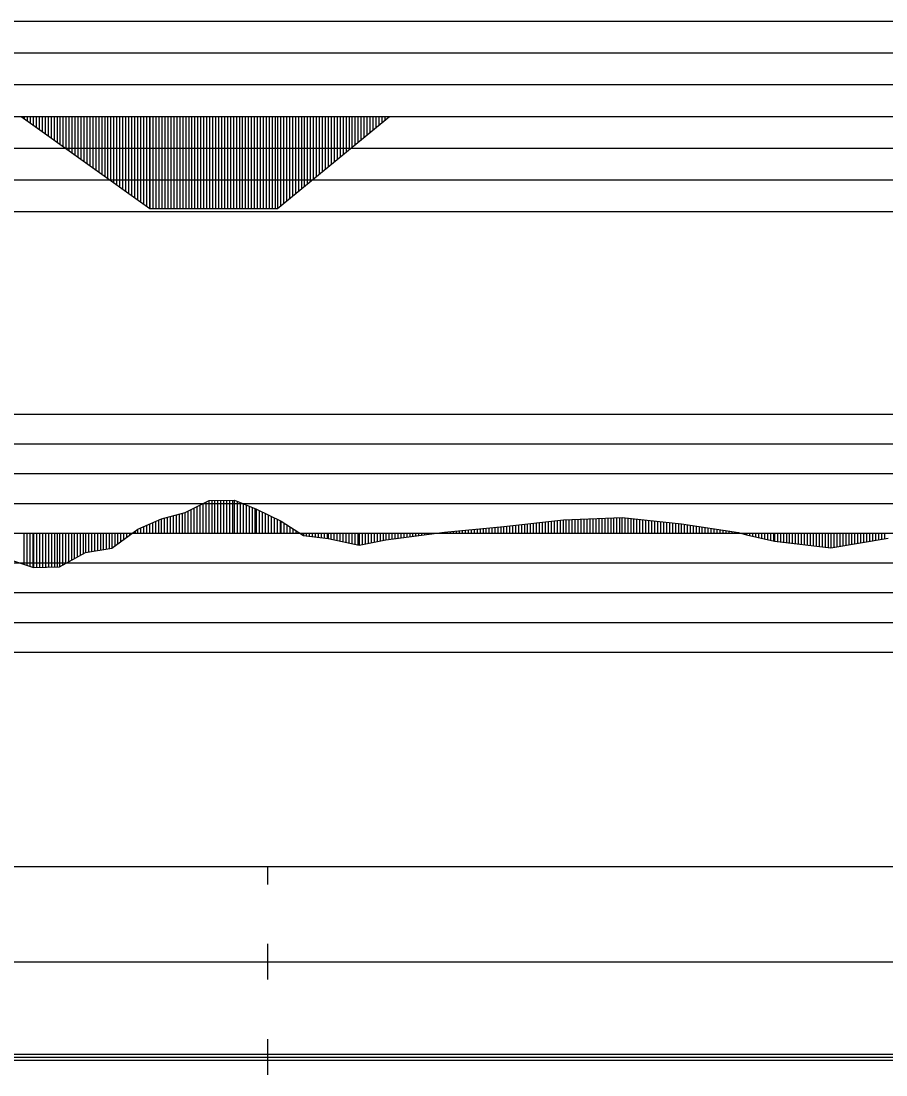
# Model space of a CAD drawing. Extents: x 2 to 10148, y 0 to 380.
# Drawn here: x 9180.6 to 9253.2, y 196.5 to 285 of the extents above; entities that cross this region are included whole.
import ezdxf

# ---------------------------------------------------------------- set-up
doc = ezdxf.new("R2010")
doc.units = 0
for name, color, linetype in [('POSUN_CARA', 7, 'Continuous'), ('POSUN_RASTR', 7, 'Continuous'), ('RYCHL_RASTR', 7, 'Continuous'), ('ZRYCHL_CARA', 7, 'Continuous'), ('ZRYCHL_RASTR', 7, 'Continuous')]:
    doc.layers.add(name, color=color, linetype=linetype)

msp = doc.modelspace()

# ---------------------------------------------------------------- linework, layer by layer
at = {"layer": 'POSUN_CARA'}
for p, q in [((9194.377, 243.74), (9196.376, 244.735)), ((9195.627, 242), (9195.627, 244.362)), ((9195.877, 242), (9195.877, 244.487)), ((9196.127, 242), (9196.127, 244.611)), ((9196.376, 244.735), (9198.509, 244.775)), ((9196.376, 242), (9196.376, 244.735)), ((9196.626, 242), (9196.626, 244.739)), ((9196.876, 242), (9196.876, 244.744)), ((9197.126, 242), (9197.126, 244.749)), ((9197.376, 242), (9197.376, 244.754)), ((9197.626, 242), (9197.626, 244.758)), ((9197.876, 242), (9197.876, 244.763)), ((9198.126, 242), (9198.126, 244.768)), ((9198.376, 242), (9198.376, 244.772)), ((9198.509, 244.775), (9200.367, 244.014)), ((9198.509, 242), (9198.509, 244.775)), ((9198.759, 242), (9198.759, 244.672)), ((9199.009, 242), (9199.009, 244.57)), ((9199.259, 242), (9199.259, 244.468)), ((9199.509, 242), (9199.509, 244.365)), ((9199.759, 242), (9199.759, 244.263)), ((9192.387, 243.206), (9194.377, 243.74)), ((9193.137, 242), (9193.137, 243.407)), ((9193.387, 242), (9193.387, 243.475)), ((9193.637, 242), (9193.637, 243.542)), ((9193.887, 242), (9193.887, 243.609)), ((9194.137, 242), (9194.137, 243.676)), ((9194.377, 242), (9194.377, 243.74)), ((9194.627, 242), (9194.627, 243.865)), ((9194.877, 242), (9194.877, 243.989)), ((9195.127, 242), (9195.127, 244.114)), ((9195.377, 242), (9195.377, 244.238)), ((9200.009, 242), (9200.009, 244.16)), ((9200.259, 242), (9200.259, 244.058)), ((9200.367, 244.014), (9202.425, 243.016)), ((9200.367, 242), (9200.367, 244.014)), ((9200.617, 242), (9200.617, 243.893)), ((9200.867, 242), (9200.867, 243.771)), ((9201.117, 242), (9201.117, 243.65)), ((9201.367, 242), (9201.367, 243.529)), ((9201.617, 242), (9201.617, 243.408)), ((9190.408, 242.318), (9192.387, 243.206)), ((9190.908, 242), (9190.908, 242.543)), ((9191.158, 242), (9191.158, 242.655)), ((9191.408, 242), (9191.408, 242.767)), ((9191.658, 242), (9191.658, 242.879)), ((9191.908, 242), (9191.908, 242.991)), ((9192.158, 242), (9192.158, 243.103)), ((9192.387, 242), (9192.387, 243.206)), ((9192.637, 242), (9192.637, 243.273)), ((9192.887, 242), (9192.887, 243.34)), ((9201.867, 242), (9201.867, 243.287)), ((9202.117, 242), (9202.117, 243.166)), ((9202.367, 242), (9202.367, 243.044)), ((9202.425, 243.016), (9204.29, 241.795)), ((9202.425, 242), (9202.425, 243.016)), ((9202.675, 242), (9202.675, 242.853)), ((9202.925, 242), (9202.925, 242.689)), ((9203.175, 242), (9203.175, 242.525)), ((9216.144, 242.078), (9221.112, 242.558)), ((9220.644, 242), (9220.644, 242.513)), ((9220.894, 242), (9220.894, 242.537)), ((9221.112, 242.558), (9226.107, 243.128)), ((9221.112, 242), (9221.112, 242.558)), ((9221.362, 242), (9221.362, 242.587)), ((9221.612, 242), (9221.612, 242.615)), ((9221.862, 242), (9221.862, 242.644)), ((9222.112, 242), (9222.112, 242.672)), ((9222.362, 242), (9222.362, 242.701)), ((9222.612, 242), (9222.612, 242.729)), ((9222.862, 242), (9222.862, 242.758)), ((9223.112, 242), (9223.112, 242.786)), ((9223.362, 242), (9223.362, 242.815)), ((9223.612, 242), (9223.612, 242.843)), ((9223.862, 242), (9223.862, 242.872)), ((9224.112, 242), (9224.112, 242.901)), ((9224.362, 242), (9224.362, 242.929)), ((9224.612, 242), (9224.612, 242.958)), ((9224.862, 242), (9224.862, 242.986)), ((9225.112, 242), (9225.112, 243.015)), ((9225.362, 242), (9225.362, 243.043)), ((9225.612, 242), (9225.612, 243.072)), ((9225.862, 242), (9225.862, 243.1)), ((9226.107, 243.128), (9231.036, 243.307)), ((9226.107, 242), (9226.107, 243.128)), ((9226.357, 242), (9226.357, 243.137)), ((9226.607, 242), (9226.607, 243.147)), ((9226.857, 242), (9226.857, 243.156)), ((9227.107, 242), (9227.107, 243.165)), ((9227.357, 242), (9227.357, 243.174)), ((9227.607, 242), (9227.607, 243.183)), ((9227.857, 242), (9227.857, 243.192)), ((9228.107, 242), (9228.107, 243.201)), ((9228.357, 242), (9228.357, 243.21)), ((9228.607, 242), (9228.607, 243.219)), ((9228.857, 242), (9228.857, 243.228)), ((9229.107, 242), (9229.107, 243.237)), ((9229.357, 242), (9229.357, 243.246)), ((9229.607, 242), (9229.607, 243.255)), ((9229.857, 242), (9229.857, 243.264)), ((9230.107, 242), (9230.107, 243.273)), ((9230.357, 242), (9230.357, 243.282)), ((9230.607, 242), (9230.607, 243.291)), ((9230.857, 242), (9230.857, 243.3)), ((9231.036, 243.307), (9236.019, 242.782)), ((9231.036, 242), (9231.036, 243.307)), ((9231.286, 242), (9231.286, 243.281)), ((9231.536, 242), (9231.536, 243.254)), ((9231.786, 242), (9231.786, 243.228)), ((9232.036, 242), (9232.036, 243.202)), ((9232.286, 242), (9232.286, 243.175)), ((9232.536, 242), (9232.536, 243.149)), ((9232.786, 242), (9232.786, 243.123)), ((9233.036, 242), (9233.036, 243.096)), ((9233.286, 242), (9233.286, 243.07)), ((9233.536, 242), (9233.536, 243.044)), ((9233.786, 242), (9233.786, 243.017)), ((9234.036, 242), (9234.036, 242.991)), ((9234.286, 242), (9234.286, 242.965)), ((9234.536, 242), (9234.536, 242.938)), ((9234.786, 242), (9234.786, 242.912)), ((9235.036, 242), (9235.036, 242.886)), ((9235.286, 242), (9235.286, 242.859)), ((9235.536, 242), (9235.536, 242.833)), ((9235.786, 242), (9235.786, 242.807)), ((9236.019, 242.782), (9240.805, 242.044)), ((9236.019, 242), (9236.019, 242.782)), ((9236.269, 242), (9236.269, 242.744)), ((9236.519, 242), (9236.519, 242.705)), ((9236.769, 242), (9236.769, 242.666)), ((9237.019, 242), (9237.019, 242.628)), ((9237.269, 242), (9237.269, 242.589)), ((9237.519, 242), (9237.519, 242.551)), ((9237.769, 242), (9237.769, 242.512)), ((9180.841, 242), (9180.841, 239.39)), ((9181.091, 242), (9181.091, 239.307)), ((9181.341, 242), (9181.341, 239.223)), ((9181.591, 242), (9181.591, 239.14)), ((9181.644, 242), (9181.644, 239.122)), ((9181.894, 242), (9181.894, 239.127)), ((9182.144, 242), (9182.144, 239.132)), ((9182.394, 242), (9182.394, 239.137)), ((9182.644, 242), (9182.644, 239.142)), ((9182.894, 242), (9182.894, 239.147)), ((9183.144, 242), (9183.144, 239.151)), ((9183.394, 242), (9183.394, 239.156)), ((9183.644, 242), (9183.644, 239.161)), ((9183.822, 242), (9183.822, 239.164)), ((9184.072, 242), (9184.072, 239.303)), ((9184.322, 242), (9184.322, 239.442)), ((9184.572, 242), (9184.572, 239.581)), ((9184.822, 242), (9184.822, 239.72)), ((9185.072, 242), (9185.072, 239.859)), ((9185.322, 242), (9185.322, 239.999)), ((9185.572, 242), (9185.572, 240.138)), ((9185.822, 242), (9185.822, 240.277)), ((9186.005, 242), (9186.005, 240.379)), ((9186.255, 242), (9186.255, 240.419)), ((9186.505, 242), (9186.505, 240.46)), ((9186.755, 242), (9186.755, 240.501)), ((9187.005, 242), (9187.005, 240.542)), ((9187.255, 242), (9187.255, 240.583)), ((9187.505, 242), (9187.505, 240.623)), ((9187.755, 242), (9187.755, 240.664)), ((9188.005, 242), (9188.005, 240.705)), ((9188.207, 240.738), (9190.408, 242.318)), ((9188.207, 242), (9188.207, 240.738)), ((9188.457, 242), (9188.457, 240.917)), ((9188.707, 242), (9188.707, 241.097)), ((9188.957, 242), (9188.957, 241.276)), ((9189.207, 242), (9189.207, 241.456)), ((9189.457, 242), (9189.457, 241.636)), ((9189.707, 242), (9189.707, 241.815)), ((9189.957, 242), (9189.957, 241.995)), ((9190.207, 242), (9190.207, 242.174)), ((9190.408, 242), (9190.408, 242.318)), ((9190.658, 242), (9190.658, 242.43)), ((9203.425, 242), (9203.425, 242.361)), ((9203.675, 242), (9203.675, 242.198)), ((9203.925, 242), (9203.925, 242.034)), ((9204.175, 242), (9204.175, 241.87)), ((9204.29, 242), (9204.29, 241.795)), ((9204.29, 241.795), (9206.359, 241.536)), ((9204.54, 242), (9204.54, 241.764)), ((9204.79, 242), (9204.79, 241.732)), ((9205.04, 242), (9205.04, 241.701)), ((9205.29, 242), (9205.29, 241.67)), ((9205.54, 242), (9205.54, 241.638)), ((9205.79, 242), (9205.79, 241.607)), ((9206.04, 242), (9206.04, 241.576)), ((9206.29, 242), (9206.29, 241.544)), ((9206.359, 242), (9206.359, 241.536)), ((9206.609, 242), (9206.609, 241.484)), ((9206.859, 242), (9206.859, 241.432)), ((9207.109, 242), (9207.109, 241.38)), ((9207.359, 242), (9207.359, 241.329)), ((9207.609, 242), (9207.609, 241.277)), ((9207.859, 242), (9207.859, 241.225)), ((9208.109, 242), (9208.109, 241.173)), ((9208.359, 242), (9208.359, 241.121)), ((9208.609, 242), (9208.609, 241.069)), ((9208.859, 242), (9208.859, 241.017)), ((9208.987, 242), (9208.987, 240.991)), ((9209.237, 242), (9209.237, 241.041)), ((9209.487, 242), (9209.487, 241.091)), ((9209.737, 242), (9209.737, 241.141)), ((9209.987, 242), (9209.987, 241.191)), ((9210.237, 242), (9210.237, 241.24)), ((9210.487, 242), (9210.487, 241.29)), ((9210.737, 242), (9210.737, 241.34)), ((9210.987, 242), (9210.987, 241.39)), ((9211.212, 241.435), (9216.144, 242.078)), ((9211.212, 242), (9211.212, 241.435)), ((9211.462, 242), (9211.462, 241.468)), ((9211.712, 242), (9211.712, 241.501)), ((9211.962, 242), (9211.962, 241.533)), ((9212.212, 242), (9212.212, 241.566)), ((9212.462, 242), (9212.462, 241.598)), ((9212.712, 242), (9212.712, 241.631)), ((9212.962, 242), (9212.962, 241.663)), ((9213.212, 242), (9213.212, 241.696)), ((9213.462, 242), (9213.462, 241.729)), ((9213.712, 242), (9213.712, 241.761)), ((9213.962, 242), (9213.962, 241.794)), ((9214.212, 242), (9214.212, 241.826)), ((9214.462, 242), (9214.462, 241.859)), ((9214.712, 242), (9214.712, 241.892)), ((9214.962, 242), (9214.962, 241.924)), ((9215.212, 242), (9215.212, 241.957)), ((9215.462, 242), (9215.462, 241.989)), ((9215.712, 242), (9215.712, 242.022)), ((9215.962, 242), (9215.962, 242.054)), ((9216.144, 242), (9216.144, 242.078)), ((9216.394, 242), (9216.394, 242.102)), ((9216.644, 242), (9216.644, 242.126)), ((9216.894, 242), (9216.894, 242.151)), ((9217.144, 242), (9217.144, 242.175)), ((9217.394, 242), (9217.394, 242.199)), ((9217.644, 242), (9217.644, 242.223)), ((9217.894, 242), (9217.894, 242.247)), ((9218.144, 242), (9218.144, 242.271)), ((9218.394, 242), (9218.394, 242.295)), ((9218.644, 242), (9218.644, 242.32)), ((9218.894, 242), (9218.894, 242.344)), ((9219.144, 242), (9219.144, 242.368)), ((9219.394, 242), (9219.394, 242.392)), ((9219.644, 242), (9219.644, 242.416)), ((9219.894, 242), (9219.894, 242.44)), ((9220.144, 242), (9220.144, 242.464)), ((9220.394, 242), (9220.394, 242.489)), ((9238.019, 242), (9238.019, 242.474)), ((9238.269, 242), (9238.269, 242.435)), ((9238.519, 242), (9238.519, 242.396)), ((9238.769, 242), (9238.769, 242.358)), ((9239.019, 242), (9239.019, 242.319)), ((9239.269, 242), (9239.269, 242.281)), ((9239.519, 242), (9239.519, 242.242)), ((9239.769, 242), (9239.769, 242.203)), ((9240.019, 242), (9240.019, 242.165)), ((9240.269, 242), (9240.269, 242.126)), ((9240.519, 242), (9240.519, 242.088)), ((9240.769, 242), (9240.769, 242.049)), ((9240.805, 242.044), (9241.485, 241.86)), ((9240.805, 242), (9240.805, 242.044)), ((9241.055, 242), (9241.055, 241.976)), ((9241.305, 242), (9241.305, 241.909)), ((9241.485, 242), (9241.485, 241.86)), ((9241.485, 241.86), (9243.82, 241.331)), ((9241.735, 242), (9241.735, 241.804)), ((9241.985, 242), (9241.985, 241.747)), ((9242.235, 242), (9242.235, 241.69)), ((9242.485, 242), (9242.485, 241.634)), ((9242.735, 242), (9242.735, 241.577)), ((9242.985, 242), (9242.985, 241.52)), ((9243.235, 242), (9243.235, 241.464)), ((9243.485, 242), (9243.485, 241.407)), ((9243.735, 242), (9243.735, 241.351)), ((9243.82, 242), (9243.82, 241.331)), ((9244.07, 242), (9244.07, 241.301)), ((9244.32, 242), (9244.32, 241.271)), ((9244.57, 242), (9244.57, 241.24)), ((9244.82, 242), (9244.82, 241.21)), ((9245.07, 242), (9245.07, 241.18)), ((9245.32, 242), (9245.32, 241.149)), ((9245.57, 242), (9245.57, 241.119)), ((9245.82, 242), (9245.82, 241.089)), ((9246.07, 242), (9246.07, 241.058)), ((9246.32, 242), (9246.32, 241.028)), ((9246.57, 242), (9246.57, 240.998)), ((9246.82, 242), (9246.82, 240.967)), ((9247.07, 242), (9247.07, 240.937)), ((9247.32, 242), (9247.32, 240.907)), ((9247.57, 242), (9247.57, 240.876)), ((9247.82, 242), (9247.82, 240.846)), ((9248.07, 242), (9248.07, 240.816)), ((9248.32, 242), (9248.32, 240.785)), ((9248.55, 242), (9248.55, 240.758)), ((9248.8, 242), (9248.8, 240.799)), ((9249.05, 242), (9249.05, 240.841)), ((9249.3, 242), (9249.3, 240.883)), ((9249.55, 242), (9249.55, 240.925)), ((9249.8, 242), (9249.8, 240.967)), ((9250.05, 242), (9250.05, 241.009)), ((9250.3, 242), (9250.3, 241.051)), ((9250.55, 242), (9250.55, 241.093)), ((9250.8, 242), (9250.8, 241.135)), ((9251.05, 242), (9251.05, 241.177)), ((9251.3, 242), (9251.3, 241.219)), ((9251.55, 242), (9251.55, 241.261)), ((9251.8, 242), (9251.8, 241.303)), ((9252.05, 242), (9252.05, 241.345)), ((9252.3, 242), (9252.3, 241.387)), ((9252.55, 242), (9252.55, 241.429)), ((9252.8, 242), (9252.8, 241.471)), ((9253.05, 242), (9253.05, 241.513)), ((9186.005, 240.379), (9188.207, 240.738)), ((9206.359, 241.536), (9208.987, 240.991)), ((9208.987, 240.991), (9211.212, 241.435)), ((9243.82, 241.331), (9248.55, 240.758)), ((9248.55, 240.758), (9253.377, 241.568)), ((9177.841, 240.39), (9181.644, 239.122)), ((9183.822, 239.164), (9186.005, 240.379)), ((9181.644, 239.122), (9183.822, 239.164))]:
    msp.add_line(p, q, dxfattribs=at)
at = {"layer": 'POSUN_RASTR'}
for p, q in [((9138.15, 252), (9338, 252)), ((9138.15, 249.5), (9338, 249.5)), ((9138.15, 247), (9338, 247)), ((9138.15, 244.5), (9338, 244.5)), ((9138.15, 242), (9867.821, 242)), ((9138.15, 239.5), (9338, 239.5)), ((9138.15, 237), (9338, 237)), ((9138.15, 234.5), (9338, 234.5)), ((9138.15, 232), (9338, 232))]:
    msp.add_line(p, q, dxfattribs=at)
at = {"layer": 'RYCHL_RASTR'}
for p, q in [((9138.15, 214), (9871.097, 214)), ((9201.297, 212.5), (9201.297, 214)), ((9201.297, 204.5), (9201.297, 207.5)), ((9138.15, 206), (9871.122, 206)), ((9201.297, 196.5), (9201.297, 199.5)), ((9138.15, 198.25), (9871.122, 198.25)), ((9138.15, 198), (9871.122, 198)), ((9138.15, 197.75), (9871.122, 197.75))]:
    msp.add_line(p, q, dxfattribs=at)
at = {"layer": 'ZRYCHL_CARA'}
for p, q in [((9138.15, 277), (9867.821, 277)), ((9180.618, 277), (9191.418, 269.264)), ((9180.868, 277), (9180.868, 276.821)), ((9181.118, 277), (9181.118, 276.642)), ((9181.368, 277), (9181.368, 276.463)), ((9181.618, 277), (9181.618, 276.284)), ((9181.868, 277), (9181.868, 276.105)), ((9182.118, 277), (9182.118, 275.926)), ((9182.368, 277), (9182.368, 275.746)), ((9182.618, 277), (9182.618, 275.567)), ((9182.868, 277), (9182.868, 275.388)), ((9183.118, 277), (9183.118, 275.209)), ((9183.368, 277), (9183.368, 275.03)), ((9183.618, 277), (9183.618, 274.851)), ((9183.868, 277), (9183.868, 274.672)), ((9184.118, 277), (9184.118, 274.493)), ((9184.368, 277), (9184.368, 274.314)), ((9184.618, 277), (9184.618, 274.135)), ((9184.868, 277), (9184.868, 273.956)), ((9185.118, 277), (9185.118, 273.777)), ((9185.368, 277), (9185.368, 273.598)), ((9185.618, 277), (9185.618, 273.419)), ((9185.868, 277), (9185.868, 273.239)), ((9186.118, 277), (9186.118, 273.06)), ((9186.368, 277), (9186.368, 272.881)), ((9186.618, 277), (9186.618, 272.702)), ((9186.868, 277), (9186.868, 272.523)), ((9187.118, 277), (9187.118, 272.344)), ((9187.368, 277), (9187.368, 272.165)), ((9187.618, 277), (9187.618, 271.986)), ((9187.868, 277), (9187.868, 271.807)), ((9188.118, 277), (9188.118, 271.628)), ((9188.368, 277), (9188.368, 271.449)), ((9188.618, 277), (9188.618, 271.27)), ((9188.868, 277), (9188.868, 271.091)), ((9189.118, 277), (9189.118, 270.912)), ((9189.368, 277), (9189.368, 270.732)), ((9189.618, 277), (9189.618, 270.553)), ((9189.868, 277), (9189.868, 270.374)), ((9190.118, 277), (9190.118, 270.195)), ((9190.368, 277), (9190.368, 270.016)), ((9190.618, 277), (9190.618, 269.837)), ((9190.868, 277), (9190.868, 269.658)), ((9191.118, 277), (9191.118, 269.479)), ((9191.368, 277), (9191.368, 269.3)), ((9191.418, 277), (9191.418, 269.264)), ((9191.668, 277), (9191.668, 269.264)), ((9191.918, 277), (9191.918, 269.264)), ((9192.168, 277), (9192.168, 269.264)), ((9192.418, 277), (9192.418, 269.264)), ((9192.668, 277), (9192.668, 269.264)), ((9192.918, 277), (9192.918, 269.264)), ((9193.168, 277), (9193.168, 269.264)), ((9193.418, 277), (9193.418, 269.264)), ((9193.668, 277), (9193.668, 269.264)), ((9193.918, 277), (9193.918, 269.264)), ((9194.168, 277), (9194.168, 269.264)), ((9194.418, 277), (9194.418, 269.264)), ((9194.668, 277), (9194.668, 269.264)), ((9194.918, 277), (9194.918, 269.264)), ((9195.168, 277), (9195.168, 269.264)), ((9195.418, 277), (9195.418, 269.264)), ((9195.668, 277), (9195.668, 269.264)), ((9195.918, 277), (9195.918, 269.264)), ((9196.168, 277), (9196.168, 269.264)), ((9196.418, 277), (9196.418, 269.264)), ((9196.668, 277), (9196.668, 269.264)), ((9196.918, 277), (9196.918, 269.264)), ((9197.168, 277), (9197.168, 269.264)), ((9197.418, 277), (9197.418, 269.264)), ((9197.668, 277), (9197.668, 269.264)), ((9197.918, 277), (9197.918, 269.264)), ((9198.168, 277), (9198.168, 269.264)), ((9198.418, 277), (9198.418, 269.264)), ((9198.668, 277), (9198.668, 269.264)), ((9198.918, 277), (9198.918, 269.264)), ((9199.168, 277), (9199.168, 269.264)), ((9199.418, 277), (9199.418, 269.264)), ((9199.668, 277), (9199.668, 269.264)), ((9199.918, 277), (9199.918, 269.264)), ((9200.168, 277), (9200.168, 269.264)), ((9200.418, 277), (9200.418, 269.264)), ((9200.668, 277), (9200.668, 269.264)), ((9200.918, 277), (9200.918, 269.264)), ((9201.168, 277), (9201.168, 269.264)), ((9201.418, 277), (9201.418, 269.264)), ((9201.668, 277), (9201.668, 269.264)), ((9201.918, 277), (9201.918, 269.264)), ((9202.122, 277), (9202.122, 269.264)), ((9202.122, 269.264), (9211.522, 277)), ((9202.372, 277), (9202.372, 269.47)), ((9202.622, 277), (9202.622, 269.676)), ((9202.872, 277), (9202.872, 269.881)), ((9203.122, 277), (9203.122, 270.087)), ((9203.372, 277), (9203.372, 270.293)), ((9203.622, 277), (9203.622, 270.498)), ((9203.872, 277), (9203.872, 270.704)), ((9204.122, 277), (9204.122, 270.91)), ((9204.372, 277), (9204.372, 271.116)), ((9204.622, 277), (9204.622, 271.321)), ((9204.872, 277), (9204.872, 271.527)), ((9205.122, 277), (9205.122, 271.733)), ((9205.372, 277), (9205.372, 271.939)), ((9205.622, 277), (9205.622, 272.144)), ((9205.872, 277), (9205.872, 272.35)), ((9206.122, 277), (9206.122, 272.556)), ((9206.372, 277), (9206.372, 272.762)), ((9206.622, 277), (9206.622, 272.967)), ((9206.872, 277), (9206.872, 273.173)), ((9207.122, 277), (9207.122, 273.379)), ((9207.372, 277), (9207.372, 273.585)), ((9207.622, 277), (9207.622, 273.79)), ((9207.872, 277), (9207.872, 273.996)), ((9208.122, 277), (9208.122, 274.202)), ((9208.372, 277), (9208.372, 274.408)), ((9208.622, 277), (9208.622, 274.613)), ((9208.872, 277), (9208.872, 274.819)), ((9209.122, 277), (9209.122, 275.025)), ((9209.372, 277), (9209.372, 275.231)), ((9209.622, 277), (9209.622, 275.436)), ((9209.872, 277), (9209.872, 275.642)), ((9210.122, 277), (9210.122, 275.848)), ((9210.372, 277), (9210.372, 276.054)), ((9210.622, 277), (9210.622, 276.259)), ((9210.872, 277), (9210.872, 276.465)), ((9211.122, 277), (9211.122, 276.671)), ((9211.372, 277), (9211.372, 276.877)), ((9191.418, 269.264), (9202.122, 269.264))]:
    msp.add_line(p, q, dxfattribs=at)
at = {"layer": 'ZRYCHL_RASTR'}
for p, q in [((9138.15, 285), (9548.795, 285)), ((9138.15, 282.333), (9548.887, 282.333)), ((9138.15, 279.667), (9549.025, 279.667)), ((9138.15, 274.333), (9338, 274.333)), ((9138.15, 271.667), (9338, 271.667)), ((9138.15, 269), (9338, 269))]:
    msp.add_line(p, q, dxfattribs=at)

doc.saveas('drawing.dxf')
